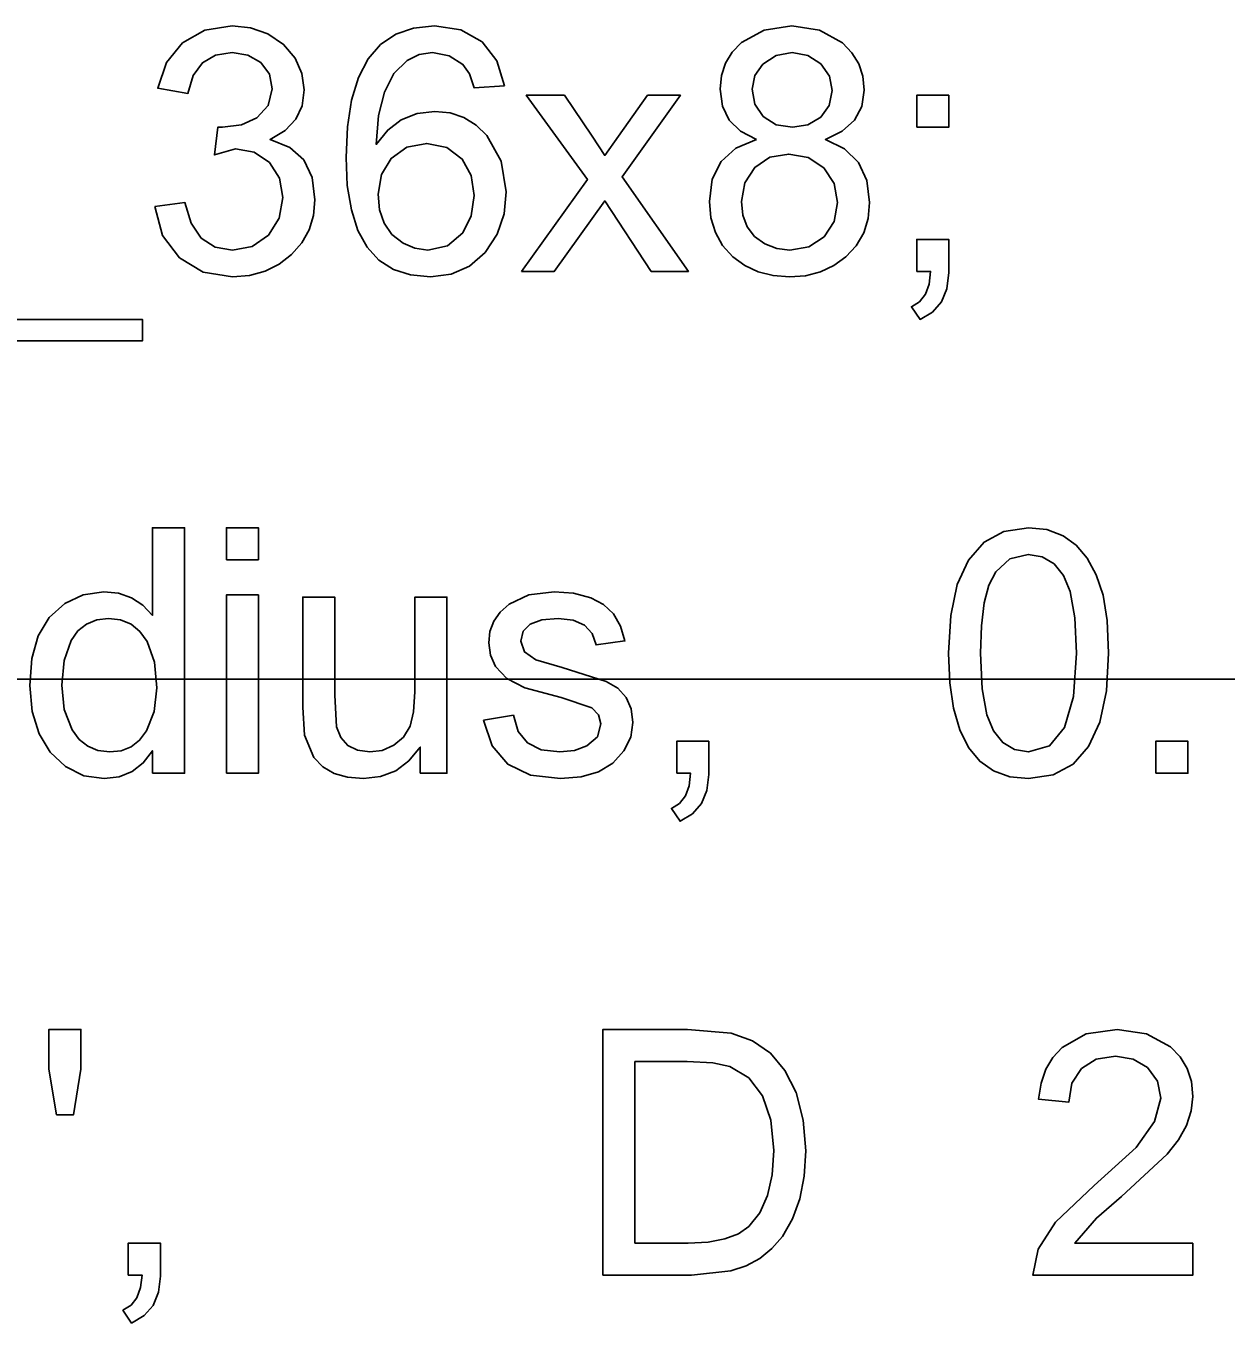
# Model space of a CAD drawing. Extents: x 1001568 to 1002149, y 1840825 to 1841423.
# Drawn here: x 1001934.354 to 1001935.949, y 1840997.614 to 1840999.337 of the extents above; entities that cross this region are included whole.
import ezdxf

# ---------------------------------------------------------------- set-up
doc = ezdxf.new("R2010")
doc.units = 0
doc.layers.add('R_No Plot', color=7, linetype='Continuous')
doc.layers.add('SIGNS', color=7, linetype='Continuous')

msp = doc.modelspace()

# ---------------------------------------------------------------- linework, layer by layer
at = {"layer": 'R_No Plot'}
msp.add_line((1001890.6501, 1840998.4691), (1001982.1327, 1840998.4691), dxfattribs=at)
at = {"layer": 'SIGNS'}
for points in [[(1001934.5256, 1840999.0971), (1001934.5359, 1840999.0586), (1001934.5583, 1840999.0289), (1001934.59, 1840999.01), (1001934.6289, 1840999.0037), (1001934.6516, 1840999.0056), (1001934.6723, 1840999.0112), (1001934.6908, 1840999.0204), (1001934.7074, 1840999.0334), (1001934.7209, 1840999.0489), (1001934.7306, 1840999.0662), (1001934.7364, 1840999.0851), (1001934.7384, 1840999.1058), (1001934.7346, 1840999.1355), (1001934.7234, 1840999.1589), (1001934.7048, 1840999.1757), (1001934.6787, 1840999.1862), (1001934.6986, 1840999.1979), (1001934.7128, 1840999.213), (1001934.7213, 1840999.231), (1001934.7242, 1840999.2522), (1001934.7211, 1840999.2738), (1001934.7121, 1840999.2942), (1001934.6967, 1840999.3125), (1001934.6759, 1840999.3264), (1001934.6528, 1840999.3345), (1001934.6282, 1840999.337), (1001934.5919, 1840999.3313), (1001934.5626, 1840999.3147), (1001934.5413, 1840999.2886), (1001934.5296, 1840999.2543), (1001934.5696, 1840999.2473), (1001934.5767, 1840999.2712), (1001934.5889, 1840999.2881), (1001934.6061, 1840999.2982), (1001934.6283, 1840999.3015), (1001934.6494, 1840999.2981), (1001934.6667, 1840999.2882), (1001934.678, 1840999.2729), (1001934.6816, 1840999.2535), (1001934.6763, 1840999.2312), (1001934.6611, 1840999.2147), (1001934.6407, 1840999.2054), (1001934.6157, 1840999.2023), (1001934.6093, 1840999.2023), (1001934.6048, 1840999.1657), (1001934.6328, 1840999.1739), (1001934.6577, 1840999.1692), (1001934.678, 1840999.1555), (1001934.6914, 1840999.1346), (1001934.6958, 1840999.1089), (1001934.6908, 1840999.0817), (1001934.6765, 1840999.0592), (1001934.655, 1840999.044), (1001934.629, 1840999.0391), (1001934.6057, 1840999.0431), (1001934.5874, 1840999.0551), (1001934.5739, 1840999.0748), (1001934.5655, 1840999.1025)], [(1001935.0127, 1840999.0108), (1001935.0563, 1840999.0108), (1001935.1234, 1840999.1046), (1001935.1851, 1840999.0108), (1001935.2346, 1840999.0108), (1001935.1464, 1840999.1364), (1001935.224, 1840999.2448), (1001935.1804, 1840999.2448), (1001935.1417, 1840999.1907), (1001935.1233, 1840999.1649), (1001935.1067, 1840999.1907), (1001935.0699, 1840999.2448), (1001935.0192, 1840999.2448), (1001935.1003, 1840999.1328)], [(1001935.538, 1840999.2023), (1001935.5805, 1840999.2023), (1001935.5805, 1840999.2448), (1001935.538, 1840999.2448)], [(1001935.538, 1840999.0108), (1001935.5563, 1840999.0108), (1001935.5543, 1840998.9941), (1001935.5494, 1840998.9807), (1001935.5415, 1840998.9706), (1001935.5309, 1840998.9639), (1001935.5423, 1840998.947), (1001935.5589, 1840998.9568), (1001935.5709, 1840998.9705), (1001935.5781, 1840998.9879), (1001935.5805, 1840999.0092), (1001935.5805, 1840999.0533), (1001935.538, 1840999.0533)], [(1001934.2431, 1840998.9186), (1001934.5092, 1840998.9186), (1001934.5092, 1840998.947), (1001934.2431, 1840998.947)], [(1001934.6207, 1840998.6278), (1001934.6632, 1840998.6278), (1001934.6632, 1840998.6703), (1001934.6207, 1840998.6703)], [(1001934.6207, 1840998.3441), (1001934.6632, 1840998.3441), (1001934.6632, 1840998.5811), (1001934.6207, 1840998.5811)], [(1001934.9622, 1840998.4147), (1001934.9737, 1840998.3804), (1001934.9945, 1840998.3562), (1001935.0247, 1840998.3417), (1001935.0644, 1840998.337), (1001935.0921, 1840998.3393), (1001935.1153, 1840998.3462), (1001935.1342, 1840998.3576), (1001935.1488, 1840998.3737), (1001935.1579, 1840998.3921), (1001935.1608, 1840998.4114), (1001935.1584, 1840998.4296), (1001935.1517, 1840998.4449), (1001935.1406, 1840998.4571), (1001935.1252, 1840998.4662), (1001935.0668, 1840998.4847), (1001935.0318, 1840998.4949), (1001935.0166, 1840998.5054), (1001935.0118, 1840998.5195), (1001935.015, 1840998.5327), (1001935.0245, 1840998.5422), (1001935.04, 1840998.5479), (1001935.0617, 1840998.5498), (1001935.0814, 1840998.5474), (1001935.0965, 1840998.5408), (1001935.1067, 1840998.5298), (1001935.112, 1840998.5146), (1001935.1501, 1840998.5199), (1001935.1445, 1840998.5397), (1001935.1351, 1840998.5559), (1001935.1219, 1840998.5684), (1001935.1051, 1840998.5773), (1001935.0821, 1840998.5833), (1001935.0564, 1840998.5852), (1001935.0224, 1840998.581), (1001934.9962, 1840998.5688), (1001934.9844, 1840998.5583), (1001934.9759, 1840998.5462), (1001934.9709, 1840998.5326), (1001934.9693, 1840998.5175), (1001934.9714, 1840998.5008), (1001934.9781, 1840998.4859), (1001934.9932, 1840998.4701), (1001935.0173, 1840998.4578), (1001935.0653, 1840998.4446), (1001935.1064, 1840998.4311), (1001935.1152, 1840998.4219), (1001935.1182, 1840998.4098), (1001935.1136, 1840998.3926), (1001935.0998, 1840998.3804), (1001935.0833, 1840998.3745), (1001935.0636, 1840998.3725), (1001935.0391, 1840998.3754), (1001935.0208, 1840998.3846), (1001935.0084, 1840998.3997), (1001935.0021, 1840998.4211)], [(1001934.8782, 1840998.3441), (1001934.9137, 1840998.3441), (1001934.9137, 1840998.5781), (1001934.8711, 1840998.5781), (1001934.8711, 1840998.4525), (1001934.8695, 1840998.4259), (1001934.8647, 1840998.4065), (1001934.8562, 1840998.3922), (1001934.8434, 1840998.3813), (1001934.8278, 1840998.3745), (1001934.8113, 1840998.3725), (1001934.7948, 1840998.3747), (1001934.7819, 1840998.381), (1001934.7726, 1840998.3914), (1001934.7671, 1840998.406), (1001934.7647, 1840998.448), (1001934.7647, 1840998.5781), (1001934.7222, 1840998.5781), (1001934.7222, 1840998.4321), (1001934.7246, 1840998.3947), (1001934.7369, 1840998.3649), (1001934.7487, 1840998.3526), (1001934.7637, 1840998.344), (1001934.7818, 1840998.3387), (1001934.8031, 1840998.337), (1001934.8256, 1840998.3396), (1001934.8457, 1840998.3474), (1001934.8631, 1840998.3605), (1001934.8782, 1840998.3789)], [(1001935.2191, 1840998.3441), (1001935.2375, 1840998.3441), (1001935.2354, 1840998.3274), (1001935.2305, 1840998.314), (1001935.2226, 1840998.3039), (1001935.212, 1840998.2973), (1001935.2234, 1840998.2803), (1001935.24, 1840998.2902), (1001935.252, 1840998.3038), (1001935.2592, 1840998.3212), (1001935.2616, 1840998.3426), (1001935.2616, 1840998.3866), (1001935.2191, 1840998.3866)], [(1001935.8555, 1840998.3441), (1001935.8981, 1840998.3441), (1001935.8981, 1840998.3866), (1001935.8555, 1840998.3866)], [(1001934.3951, 1840997.8902), (1001934.4175, 1840997.8902), (1001934.4275, 1840997.9511), (1001934.4275, 1840998.0037), (1001934.385, 1840998.0037), (1001934.385, 1840997.9511)], [(1001935.9049, 1840997.72), (1001935.7478, 1840997.72), (1001935.7766, 1840997.753), (1001935.81, 1840997.7816), (1001935.8708, 1840997.8379), (1001935.8856, 1840997.857), (1001935.8964, 1840997.8763), (1001935.9027, 1840997.8955), (1001935.9049, 1840997.9148), (1001935.903, 1840997.9344), (1001935.8973, 1840997.9519), (1001935.8879, 1840997.9673), (1001935.8749, 1840997.9807), (1001935.8433, 1840997.9979), (1001935.8044, 1840998.0037), (1001935.7631, 1840997.9977), (1001935.7311, 1840997.9799), (1001935.7188, 1840997.9665), (1001935.7095, 1840997.9508), (1001935.7031, 1840997.9322), (1001935.6997, 1840997.9111), (1001935.7399, 1840997.907), (1001935.7441, 1840997.9322), (1001935.7566, 1840997.9517), (1001935.7762, 1840997.9641), (1001935.8022, 1840997.9682), (1001935.8254, 1840997.9642), (1001935.8445, 1840997.953), (1001935.8578, 1840997.935), (1001935.8623, 1840997.9123), (1001935.854, 1840997.8813), (1001935.8294, 1840997.8471), (1001935.7738, 1840997.7965), (1001935.7224, 1840997.7478), (1001935.6992, 1840997.7118), (1001935.6921, 1840997.6774), (1001935.9049, 1840997.6774)], [(1001934.4904, 1840997.6774), (1001934.5088, 1840997.6774), (1001934.5067, 1840997.6607), (1001934.5019, 1840997.6473), (1001934.494, 1840997.6372), (1001934.4833, 1840997.6306), (1001934.4947, 1840997.6136), (1001934.5114, 1840997.6235), (1001934.5233, 1840997.6371), (1001934.5305, 1840997.6545), (1001934.533, 1840997.6759), (1001934.533, 1840997.72), (1001934.4904, 1840997.72)]]:
    msp.add_lwpolyline(points, close=True, dxfattribs=at)
for points in [[(1001934.99, 1840999.2576), (1001934.9801, 1840999.2908), (1001934.9604, 1840999.316), (1001934.9323, 1840999.3317), (1001934.8971, 1840999.337), (1001934.8695, 1840999.3342), (1001934.8457, 1840999.326), (1001934.8254, 1840999.3123), (1001934.809, 1840999.2932), (1001934.7962, 1840999.2685), (1001934.7871, 1840999.2385), (1001934.7816, 1840999.2029), (1001934.7798, 1840999.162), (1001934.7814, 1840999.1248), (1001934.7868, 1840999.0926), (1001934.7955, 1840999.0654), (1001934.8078, 1840999.0432), (1001934.8234, 1840999.0258), (1001934.8427, 1840999.0135), (1001934.8655, 1840999.0061), (1001934.8917, 1840999.0037), (1001934.9192, 1840999.0072), (1001934.9436, 1840999.0179), (1001934.9645, 1840999.0359), (1001934.9803, 1840999.0604), (1001934.9896, 1840999.0874), (1001934.9925, 1840999.1165), (1001934.986, 1840999.1573), (1001934.9669, 1840999.1913), (1001934.9524, 1840999.2052), (1001934.9361, 1840999.2154), (1001934.9179, 1840999.2214), (1001934.8977, 1840999.2235), (1001934.874, 1840999.2207), (1001934.8531, 1840999.2124), (1001934.835, 1840999.1987), (1001934.8198, 1840999.1795), (1001934.8227, 1840999.2178), (1001934.8306, 1840999.2492), (1001934.8433, 1840999.2736), (1001934.861, 1840999.2912), (1001934.8769, 1840999.299), (1001934.8947, 1840999.3015), (1001934.9169, 1840999.2974), (1001934.9349, 1840999.2859), (1001934.9436, 1840999.2733), (1001934.9501, 1840999.2547), (1001934.99, 1840999.2576)], [(1001935.3248, 1840999.1863), (1001935.2974, 1840999.1748), (1001935.2779, 1840999.1571), (1001935.2663, 1840999.1334), (1001935.2625, 1840999.1036), (1001935.2645, 1840999.0819), (1001935.2704, 1840999.0625), (1001935.28, 1840999.0452), (1001935.2935, 1840999.0304), (1001935.3093, 1840999.0186), (1001935.3271, 1840999.0104), (1001935.347, 1840999.0054), (1001935.3689, 1840999.0037), (1001935.3902, 1840999.0052), (1001935.41, 1840999.0102), (1001935.4277, 1840999.0185), (1001935.4438, 1840999.0301), (1001935.4575, 1840999.0449), (1001935.4675, 1840999.062), (1001935.4733, 1840999.0811), (1001935.4753, 1840999.1025), (1001935.4714, 1840999.1317), (1001935.4604, 1840999.1554), (1001935.4421, 1840999.1735), (1001935.4165, 1840999.1863), (1001935.439, 1840999.1971), (1001935.4552, 1840999.2118), (1001935.4648, 1840999.2299), (1001935.4682, 1840999.2517), (1001935.4663, 1840999.2701), (1001935.4608, 1840999.2867), (1001935.4518, 1840999.3014), (1001935.4392, 1840999.3145), (1001935.4088, 1840999.3313), (1001935.3719, 1840999.337), (1001935.3351, 1840999.3315), (1001935.3052, 1840999.3149), (1001935.2926, 1840999.3022), (1001935.2838, 1840999.2877), (1001935.2785, 1840999.2712), (1001935.2767, 1840999.2528), (1001935.2797, 1840999.2303), (1001935.2886, 1840999.2118), (1001935.3036, 1840999.1971), (1001935.3248, 1840999.1863)], [(1001935.3192, 1840999.2532), (1001935.3228, 1840999.2711), (1001935.3333, 1840999.2862), (1001935.351, 1840999.2978), (1001935.3724, 1840999.3015), (1001935.3933, 1840999.2976), (1001935.4104, 1840999.2866), (1001935.4219, 1840999.2703), (1001935.4256, 1840999.251), (1001935.4216, 1840999.2313), (1001935.4103, 1840999.2158), (1001935.3934, 1840999.2056), (1001935.3729, 1840999.2023), (1001935.351, 1840999.2058), (1001935.3339, 1840999.2167), (1001935.3228, 1840999.2329), (1001935.3192, 1840999.2532)], [(1001934.8223, 1840999.1137), (1001934.8268, 1840999.1396), (1001934.8398, 1840999.161), (1001934.8606, 1840999.1761), (1001934.887, 1840999.181), (1001934.9136, 1840999.1757), (1001934.934, 1840999.1602), (1001934.9461, 1840999.1383), (1001934.95, 1840999.1116), (1001934.946, 1840999.0847), (1001934.9347, 1840999.062), (1001934.9147, 1840999.0447), (1001934.8885, 1840999.0391), (1001934.8713, 1840999.0416), (1001934.8555, 1840999.0484), (1001934.8407, 1840999.0601), (1001934.8304, 1840999.0749), (1001934.8242, 1840999.0926), (1001934.8223, 1840999.1137)], [(1001935.305, 1840999.1036), (1001935.3096, 1840999.1287), (1001935.3229, 1840999.149), (1001935.3428, 1840999.1625), (1001935.3679, 1840999.1668), (1001935.3935, 1840999.162), (1001935.4143, 1840999.1484), (1001935.428, 1840999.1278), (1001935.4327, 1840999.1023), (1001935.4282, 1840999.077), (1001935.4147, 1840999.0568), (1001935.3944, 1840999.0436), (1001935.3692, 1840999.0391), (1001935.3519, 1840999.0412), (1001935.3361, 1840999.0476), (1001935.3223, 1840999.0574), (1001935.3127, 1840999.0701), (1001935.3068, 1840999.0854), (1001935.305, 1840999.1036)], [(1001934.5225, 1840998.3441), (1001934.5651, 1840998.3441), (1001934.5651, 1840998.6703), (1001934.5225, 1840998.6703), (1001934.5225, 1840998.5539), (1001934.5096, 1840998.5675), (1001934.4947, 1840998.5773), (1001934.4774, 1840998.5832), (1001934.4581, 1840998.5852), (1001934.4305, 1840998.5813), (1001934.406, 1840998.5698), (1001934.3853, 1840998.5511), (1001934.3708, 1840998.5267), (1001934.3621, 1840998.4966), (1001934.3594, 1840998.4609), (1001934.3626, 1840998.4262), (1001934.3718, 1840998.3965), (1001934.3866, 1840998.372), (1001934.4068, 1840998.3533), (1001934.4312, 1840998.3409), (1001934.4582, 1840998.337), (1001934.4782, 1840998.3393), (1001934.4956, 1840998.3463), (1001934.5103, 1840998.3578), (1001934.5225, 1840998.374), (1001934.5225, 1840998.3441)], [(1001935.5801, 1840998.5035), (1001935.5817, 1840998.4643), (1001935.5867, 1840998.4304), (1001935.595, 1840998.4017), (1001935.6068, 1840998.3783), (1001935.6217, 1840998.3601), (1001935.6399, 1840998.3472), (1001935.6615, 1840998.3395), (1001935.6865, 1840998.337), (1001935.7191, 1840998.3419), (1001935.7456, 1840998.3562), (1001935.7663, 1840998.3798), (1001935.781, 1840998.4122), (1001935.7899, 1840998.4534), (1001935.7928, 1840998.5035), (1001935.791, 1840998.5472), (1001935.7856, 1840998.5806), (1001935.7762, 1840998.6076), (1001935.7644, 1840998.6299), (1001935.7497, 1840998.6472), (1001935.7326, 1840998.6597), (1001935.7107, 1840998.6678), (1001935.6865, 1840998.6703), (1001935.6536, 1840998.6654), (1001935.6273, 1840998.6512), (1001935.6066, 1840998.6274), (1001935.5918, 1840998.5949), (1001935.583, 1840998.5535), (1001935.5801, 1840998.5035)], [(1001935.6226, 1840998.5037), (1001935.6239, 1840998.5401), (1001935.6276, 1840998.5704), (1001935.6339, 1840998.5942), (1001935.6429, 1840998.6119), (1001935.6617, 1840998.6292), (1001935.686, 1840998.6349), (1001935.7047, 1840998.6317), (1001935.7204, 1840998.6223), (1001935.7327, 1840998.6069), (1001935.7418, 1840998.5854), (1001935.7481, 1840998.5508), (1001935.7503, 1840998.5037), (1001935.7463, 1840998.446), (1001935.7343, 1840998.405), (1001935.7144, 1840998.3804), (1001935.6865, 1840998.3725), (1001935.6676, 1840998.3756), (1001935.6522, 1840998.3849), (1001935.6399, 1840998.4003), (1001935.6312, 1840998.4219), (1001935.6247, 1840998.4563), (1001935.6226, 1840998.5037)], [(1001934.4019, 1840998.461), (1001934.405, 1840998.4939), (1001934.4146, 1840998.5203), (1001934.4235, 1840998.5332), (1001934.4348, 1840998.5424), (1001934.4484, 1840998.5479), (1001934.4641, 1840998.5498), (1001934.4801, 1840998.5478), (1001934.494, 1840998.542), (1001934.5058, 1840998.5324), (1001934.5153, 1840998.5191), (1001934.5251, 1840998.4916), (1001934.5284, 1840998.4577), (1001934.5249, 1840998.4262), (1001934.5148, 1840998.4004), (1001934.5054, 1840998.388), (1001934.4943, 1840998.3793), (1001934.4809, 1840998.374), (1001934.4658, 1840998.3725), (1001934.4501, 1840998.3743), (1001934.4367, 1840998.3799), (1001934.4253, 1840998.3891), (1001934.4159, 1840998.4019), (1001934.4054, 1840998.4286), (1001934.4019, 1840998.461)], [(1001935.1209, 1840997.6774), (1001935.2385, 1840997.6774), (1001935.2908, 1840997.683), (1001935.3112, 1840997.6896), (1001935.3296, 1840997.6996), (1001935.3455, 1840997.7127), (1001935.3595, 1840997.7288), (1001935.373, 1840997.7522), (1001935.3828, 1840997.7789), (1001935.3885, 1840997.809), (1001935.3904, 1840997.8423), (1001935.3871, 1840997.8834), (1001935.3776, 1840997.9198), (1001935.3628, 1840997.9491), (1001935.3437, 1840997.972), (1001935.3197, 1840997.9886), (1001935.2912, 1840997.999), (1001935.2332, 1840998.0037), (1001935.1209, 1840998.0037), (1001935.1209, 1840997.6774)], [(1001935.1635, 1840997.72), (1001935.1635, 1840997.9611), (1001935.2329, 1840997.9611), (1001935.2668, 1840997.9595), (1001935.2895, 1840997.9547), (1001935.315, 1840997.9394), (1001935.3332, 1840997.9157), (1001935.3442, 1840997.8834), (1001935.3479, 1840997.8429), (1001935.3458, 1840997.8105), (1001935.3395, 1840997.783), (1001935.3293, 1840997.7602), (1001935.315, 1840997.7421), (1001935.3011, 1840997.7324), (1001935.283, 1840997.7255), (1001935.2607, 1840997.7213), (1001935.2341, 1840997.72), (1001935.1635, 1840997.72)]]:
    msp.add_lwpolyline(points, dxfattribs=at)

doc.saveas('drawing.dxf')
